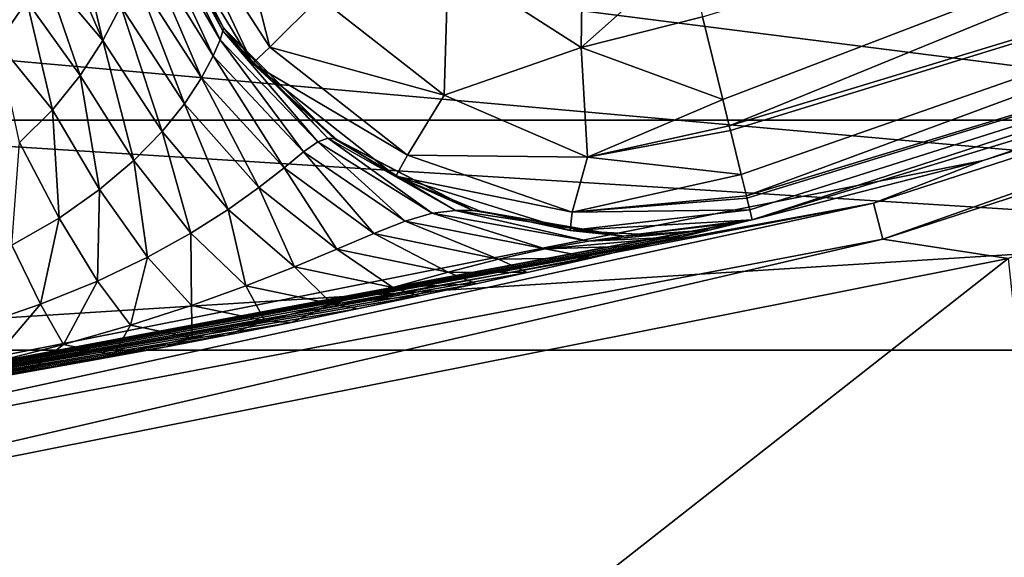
# Model space of a CAD drawing. Header units: millimetres. Extents: x -147 to 148, y -145 to 204.
# Tile 378 of 571: x 93.79 to 95.74, y -22.03 to -20.97. Entities that reach past the tile are written whole.
import ezdxf

# ---------------------------------------------------------------- set-up
doc = ezdxf.new("R2010")
doc.units = ezdxf.units.MM
doc.header["$LTSCALE"] = 26.699852
for name, color, linetype in [('1216', 7, 'CONTINUOUS'), ('1219', 7, 'CONTINUOUS'), ('1233', 7, 'CONTINUOUS'), ('1896', 7, 'CONTINUOUS'), ('1976', 7, 'CONTINUOUS'), ('1981', 7, 'CONTINUOUS'), ('1988', 7, 'CONTINUOUS'), ('1990', 7, 'CONTINUOUS'), ('2006', 7, 'CONTINUOUS'), ('2016', 7, 'CONTINUOUS'), ('742', 7, 'CONTINUOUS'), ('743', 7, 'CONTINUOUS'), ('888', 7, 'CONTINUOUS'), ('897', 7, 'CONTINUOUS'), ('927', 7, 'CONTINUOUS'), ('934', 7, 'CONTINUOUS')]:
    doc.layers.add(name, color=color, linetype=linetype)

msp = doc.modelspace()

# ---------------------------------------------------------------- linework, layer by layer
at = {"layer": '1216', "color": 7, "linetype": 'CONTINUOUS', "true_color": 0xd8d8d8}
for points in [[(94.1939, -20.9878, 79.4), (94.0649, -20.7504, 79.4), (94.2512, -21.0588, 90.4), (94.1939, -20.9878, 79.4)], [(94.2512, -21.0588, 90.4), (94.0649, -20.7504, 79.4), (94.0649, -20.7504, 90.4), (94.2512, -21.0588, 90.4)], [(94.2512, -21.0588, 79.4), (94.1939, -20.9878, 79.4), (94.2512, -21.0588, 90.4), (94.2512, -21.0588, 79.4)], [(94.4183, -21.2095, 79.4), (94.2512, -21.0588, 79.4), (94.5346, -21.2812, 90.4), (94.4183, -21.2095, 79.4)], [(94.5346, -21.2812, 90.4), (94.2512, -21.0588, 79.4), (94.2512, -21.0588, 90.4), (94.5346, -21.2812, 90.4)], [(94.5346, -21.2812, 79.4), (94.4183, -21.2095, 79.4), (94.5346, -21.2812, 90.4), (94.5346, -21.2812, 79.4)], [(94.7006, -21.3502, 79.4), (94.5346, -21.2812, 79.4), (94.8785, -21.3887, 90.4), (94.7006, -21.3502, 79.4)], [(94.8785, -21.3887, 90.4), (94.5346, -21.2812, 79.4), (94.5346, -21.2812, 90.4), (94.8785, -21.3887, 90.4)], [(94.8785, -21.3887, 79.4), (94.7006, -21.3502, 79.4), (94.8785, -21.3887, 90.4), (94.8785, -21.3887, 79.4)], [(94.8785, -21.3887, 79.4), (95.2381, -21.3673, 90.4), (95.0127, -21.396, 79.4), (94.8785, -21.3887, 79.4)], [(95.2381, -21.3673, 90.4), (94.8785, -21.3887, 79.4), (94.8785, -21.3887, 90.4), (95.2381, -21.3673, 90.4)], [(95.2381, -21.3673, 90.4), (95.2381, -21.3673, 79.4), (95.0127, -21.396, 79.4), (95.2381, -21.3673, 90.4)]]:
    msp.add_3dface(points, dxfattribs=at)
at = {"layer": '1219', "color": 7, "linetype": 'CONTINUOUS', "true_color": 0xd8d8d8}
for points in [[(94.099, -20.7373, 90.6679), (94.1978, -20.6826, 90.9239), (94.2856, -21.0261, 90.7043), (94.099, -20.7373, 90.6679)], [(94.1978, -20.6826, 90.9239), (94.3838, -20.928, 90.9808), (94.2856, -21.0261, 90.7043), (94.1978, -20.6826, 90.9239)], [(94.6378, -20.8584, 91.2094), (94.9047, -20.7102, 91.3446), (94.9001, -21.0271, 91.1693), (94.6378, -20.8584, 91.2094)], [(94.9047, -20.7102, 91.3446), (95.109, -20.8406, 91.2891), (94.9001, -21.0271, 91.1693), (94.9047, -20.7102, 91.3446)], [(94.2512, -21.0588, 90.4), (94.0649, -20.7504, 90.4), (94.099, -20.7373, 90.6679), (94.2512, -21.0588, 90.4)], [(94.2512, -21.0588, 90.4), (94.099, -20.7373, 90.6679), (94.2856, -21.0261, 90.7043), (94.2512, -21.0588, 90.4)], [(95.109, -20.8406, 91.2891), (95.1398, -20.9665, 91.2094), (94.9001, -21.0271, 91.1693), (95.109, -20.8406, 91.2891)], [(94.3838, -20.928, 90.9808), (94.6378, -20.8584, 91.2094), (94.6301, -21.1213, 90.9808), (94.3838, -20.928, 90.9808)], [(94.6378, -20.8584, 91.2094), (94.9001, -21.0271, 91.1693), (94.6301, -21.1213, 90.9808), (94.6378, -20.8584, 91.2094)], [(94.3838, -20.928, 90.9808), (94.6301, -21.1213, 90.9808), (94.2856, -21.0261, 90.7043), (94.3838, -20.928, 90.9808)], [(95.1799, -21.1298, 91.0553), (94.9001, -21.0271, 91.1693), (95.1398, -20.9665, 91.2094), (95.1799, -21.1298, 91.0553)], [(94.2512, -21.0588, 90.4), (94.2856, -21.0261, 90.7043), (94.5576, -21.2397, 90.7044), (94.2512, -21.0588, 90.4)], [(94.2856, -21.0261, 90.7043), (94.6301, -21.1213, 90.9808), (94.5576, -21.2397, 90.7044), (94.2856, -21.0261, 90.7043)], [(94.6301, -21.1213, 90.9808), (94.9001, -21.0271, 91.1693), (94.9128, -21.2434, 90.9238), (94.6301, -21.1213, 90.9808)], [(94.9001, -21.0271, 91.1693), (95.1799, -21.1298, 91.0553), (94.9128, -21.2434, 90.9238), (94.9001, -21.0271, 91.1693)], [(94.5346, -21.2812, 90.4), (94.2512, -21.0588, 90.4), (94.5576, -21.2397, 90.7044), (94.5346, -21.2812, 90.4)], [(94.6301, -21.1213, 90.9808), (94.9128, -21.2434, 90.9238), (94.5576, -21.2397, 90.7044), (94.6301, -21.1213, 90.9808)], [(95.1799, -21.1298, 91.0553), (95.1926, -21.1817, 90.988), (94.9128, -21.2434, 90.9238), (95.1799, -21.1298, 91.0553)], [(94.9128, -21.2434, 90.9238), (95.1926, -21.1817, 90.988), (95.1949, -21.1911, 90.9743), (94.9128, -21.2434, 90.9238)], [(95.2162, -21.2778, 90.8193), (94.9128, -21.2434, 90.9238), (95.1949, -21.1911, 90.9743), (95.2162, -21.2778, 90.8193)], [(94.5346, -21.2812, 90.4), (94.5576, -21.2397, 90.7044), (94.8825, -21.3523, 90.668), (94.5346, -21.2812, 90.4)], [(94.5576, -21.2397, 90.7044), (94.9128, -21.2434, 90.9238), (94.8825, -21.3523, 90.668), (94.5576, -21.2397, 90.7044)], [(94.9128, -21.2434, 90.9238), (95.2162, -21.2778, 90.8193), (94.8825, -21.3523, 90.668), (94.9128, -21.2434, 90.9238)], [(94.8785, -21.3887, 90.4), (94.5346, -21.2812, 90.4), (94.8825, -21.3523, 90.668), (94.8785, -21.3887, 90.4)], [(95.2162, -21.2778, 90.8193), (95.2265, -21.3199, 90.7088), (94.8825, -21.3523, 90.668), (95.2162, -21.2778, 90.8193)], [(94.8825, -21.3523, 90.668), (95.2265, -21.3199, 90.7088), (95.2275, -21.3243, 90.6945), (94.8825, -21.3523, 90.668)], [(95.2333, -21.3477, 90.6002), (94.8825, -21.3523, 90.668), (95.2275, -21.3243, 90.6945), (95.2333, -21.3477, 90.6002)], [(95.2381, -21.3673, 90.4), (94.8785, -21.3887, 90.4), (95.2333, -21.3477, 90.6002), (95.2381, -21.3673, 90.4)], [(94.8785, -21.3887, 90.4), (94.8825, -21.3523, 90.668), (95.2333, -21.3477, 90.6002), (94.8785, -21.3887, 90.4)]]:
    msp.add_3dface(points, dxfattribs=at)
at = {"layer": '1233', "color": 7, "linetype": 'CONTINUOUS', "true_color": 0xd8d8d8}
for points in [[(94.0496, -20.7073, 79.4), (94.0649, -20.7504, 79.4), (94.1939, -20.9878, 79.4), (94.0496, -20.7073, 79.4)], [(94.0503, -20.7136, 79.3832), (94.0496, -20.7073, 79.4), (94.1939, -20.9878, 79.4), (94.0503, -20.7136, 79.3832)], [(94.0505, -20.734, 79.3581), (94.0503, -20.7136, 79.3832), (94.1929, -20.9939, 79.3833), (94.0505, -20.734, 79.3581)], [(94.1929, -20.9939, 79.3833), (94.0503, -20.7136, 79.3832), (94.1939, -20.9878, 79.4), (94.1929, -20.9939, 79.3833)], [(94.0467, -20.7702, 79.3204), (94.0505, -20.734, 79.3581), (94.1872, -21.0116, 79.3481), (94.0467, -20.7702, 79.3204)], [(94.1872, -21.0116, 79.3481), (94.0505, -20.734, 79.3581), (94.1929, -20.9939, 79.3833), (94.1872, -21.0116, 79.3481)], [(93.8694, -20.815, 79.063), (93.8944, -20.7569, 79.0927), (93.9558, -21.0133, 79.108), (93.8694, -20.815, 79.063)], [(93.9558, -21.0133, 79.108), (93.8944, -20.7569, 79.0927), (93.9912, -20.9451, 79.1641), (93.9558, -21.0133, 79.108)], [(94.0362, -20.8201, 79.2729), (94.0467, -20.7702, 79.3204), (94.1737, -21.0436, 79.2958), (94.0362, -20.8201, 79.2729)], [(94.1737, -21.0436, 79.2958), (94.0467, -20.7702, 79.3204), (94.1872, -21.0116, 79.3481), (94.1737, -21.0436, 79.2958)], [(93.8398, -20.8751, 79.0332), (93.8694, -20.815, 79.063), (93.9558, -21.0133, 79.108), (93.8398, -20.8751, 79.0332)], [(94.0179, -20.8798, 79.2198), (94.0362, -20.8201, 79.2729), (94.1506, -21.087, 79.2331), (94.0179, -20.8798, 79.2198)], [(94.1506, -21.087, 79.2331), (94.0362, -20.8201, 79.2729), (94.1737, -21.0436, 79.2958), (94.1506, -21.087, 79.2331)], [(93.8055, -20.9353, 79.0042), (93.8398, -20.8751, 79.0332), (93.9111, -21.0821, 79.0534), (93.8055, -20.9353, 79.0042)], [(93.9111, -21.0821, 79.0534), (93.8398, -20.8751, 79.0332), (93.9558, -21.0133, 79.108), (93.9111, -21.0821, 79.0534)], [(93.9912, -20.9451, 79.1641), (94.0179, -20.8798, 79.2198), (94.117, -21.1379, 79.1653), (93.9912, -20.9451, 79.1641)], [(94.117, -21.1379, 79.1653), (94.0179, -20.8798, 79.2198), (94.1506, -21.087, 79.2331), (94.117, -21.1379, 79.1653)], [(93.7488, -21.0177, 78.9663), (93.8055, -20.9353, 79.0042), (93.8564, -21.1498, 79.002), (93.7488, -21.0177, 78.9663)], [(93.8564, -21.1498, 79.002), (93.8055, -20.9353, 79.0042), (93.9111, -21.0821, 79.0534), (93.8564, -21.1498, 79.002)], [(93.9558, -21.0133, 79.108), (93.9912, -20.9451, 79.1641), (94.0727, -21.1931, 79.0963), (93.9558, -21.0133, 79.108)], [(94.0727, -21.1931, 79.0963), (93.9912, -20.9451, 79.1641), (94.117, -21.1379, 79.1653), (94.0727, -21.1931, 79.0963)], [(94.1872, -21.0116, 79.3481), (94.1929, -20.9939, 79.3833), (94.3802, -21.213, 79.3166), (94.1872, -21.0116, 79.3481)], [(94.1929, -20.9939, 79.3833), (94.1939, -20.9878, 79.4), (94.4004, -21.2058, 79.3608), (94.1929, -20.9939, 79.3833)], [(94.3802, -21.213, 79.3166), (94.1929, -20.9939, 79.3833), (94.4004, -21.2058, 79.3608), (94.3802, -21.213, 79.3166)], [(94.1939, -20.9878, 79.4), (94.2512, -21.0588, 79.4), (94.4135, -21.2075, 79.3856), (94.1939, -20.9878, 79.4)], [(94.4004, -21.2058, 79.3608), (94.1939, -20.9878, 79.4), (94.4135, -21.2075, 79.3856), (94.4004, -21.2058, 79.3608)], [(93.9111, -21.0821, 79.0534), (93.9558, -21.0133, 79.108), (94.017, -21.2502, 79.0286), (93.9111, -21.0821, 79.0534)], [(94.017, -21.2502, 79.0286), (93.9558, -21.0133, 79.108), (94.0727, -21.1931, 79.0963), (94.017, -21.2502, 79.0286)], [(94.1737, -21.0436, 79.2958), (94.1872, -21.0116, 79.3481), (94.3518, -21.2331, 79.2546), (94.1737, -21.0436, 79.2958)], [(94.3518, -21.2331, 79.2546), (94.1872, -21.0116, 79.3481), (94.3802, -21.213, 79.3166), (94.3518, -21.2331, 79.2546)], [(93.791, -21.2148, 78.9556), (93.7488, -21.0177, 78.9663), (93.8564, -21.1498, 79.002), (93.791, -21.2148, 78.9556)], [(94.1506, -21.087, 79.2331), (94.1737, -21.0436, 79.2958), (94.3136, -21.2644, 79.1813), (94.1506, -21.087, 79.2331)], [(94.3136, -21.2644, 79.1813), (94.1737, -21.0436, 79.2958), (94.3518, -21.2331, 79.2546), (94.3136, -21.2644, 79.1813)], [(94.2512, -21.0588, 79.4), (94.4183, -21.2095, 79.4), (94.4135, -21.2075, 79.3856), (94.2512, -21.0588, 79.4)], [(93.8564, -21.1498, 79.002), (93.9111, -21.0821, 79.0534), (93.9495, -21.3077, 78.9648), (93.8564, -21.1498, 79.002)], [(93.9495, -21.3077, 78.9648), (93.9111, -21.0821, 79.0534), (94.017, -21.2502, 79.0286), (93.9495, -21.3077, 78.9648)], [(94.117, -21.1379, 79.1653), (94.1506, -21.087, 79.2331), (94.2642, -21.3034, 79.1027), (94.117, -21.1379, 79.1653)], [(94.2642, -21.3034, 79.1027), (94.1506, -21.087, 79.2331), (94.3136, -21.2644, 79.1813), (94.2642, -21.3034, 79.1027)], [(93.791, -21.2148, 78.9556), (93.8564, -21.1498, 79.002), (93.8695, -21.364, 78.9072), (93.791, -21.2148, 78.9556)], [(93.8695, -21.364, 78.9072), (93.8564, -21.1498, 79.002), (93.9495, -21.3077, 78.9648), (93.8695, -21.364, 78.9072)], [(94.0727, -21.1931, 79.0963), (94.117, -21.1379, 79.1653), (94.2031, -21.3472, 79.0233), (94.0727, -21.1931, 79.0963)], [(94.2031, -21.3472, 79.0233), (94.117, -21.1379, 79.1653), (94.2642, -21.3034, 79.1027), (94.2031, -21.3472, 79.0233)], [(94.017, -21.2502, 79.0286), (94.0727, -21.1931, 79.0963), (94.1299, -21.3936, 78.9461), (94.017, -21.2502, 79.0286)], [(94.1299, -21.3936, 78.9461), (94.0727, -21.1931, 79.0963), (94.2031, -21.3472, 79.0233), (94.1299, -21.3936, 78.9461)], [(94.3802, -21.213, 79.3166), (94.4004, -21.2058, 79.3608), (94.6063, -21.3544, 79.2291), (94.3802, -21.213, 79.3166)], [(94.4004, -21.2058, 79.3608), (94.4135, -21.2075, 79.3856), (94.6522, -21.3487, 79.2927), (94.4004, -21.2058, 79.3608)], [(94.6063, -21.3544, 79.2291), (94.4004, -21.2058, 79.3608), (94.6522, -21.3487, 79.2927), (94.6063, -21.3544, 79.2291)], [(94.4135, -21.2075, 79.3856), (94.4183, -21.2095, 79.4), (94.687, -21.3493, 79.3471), (94.4135, -21.2075, 79.3856)], [(94.6522, -21.3487, 79.2927), (94.4135, -21.2075, 79.3856), (94.687, -21.3493, 79.3471), (94.6522, -21.3487, 79.2927)], [(94.4183, -21.2095, 79.4), (94.5346, -21.2812, 79.4), (94.687, -21.3493, 79.3471), (94.4183, -21.2095, 79.4)], [(93.7764, -21.4175, 78.8585), (93.791, -21.2148, 78.9556), (93.8695, -21.364, 78.9072), (93.7764, -21.4175, 78.8585)], [(94.3518, -21.2331, 79.2546), (94.3802, -21.213, 79.3166), (94.5529, -21.3699, 79.1535), (94.3518, -21.2331, 79.2546)], [(94.5529, -21.3699, 79.1535), (94.3802, -21.213, 79.3166), (94.6063, -21.3544, 79.2291), (94.5529, -21.3699, 79.1535)], [(94.3136, -21.2644, 79.1813), (94.3518, -21.2331, 79.2546), (94.4907, -21.3943, 79.0697), (94.3136, -21.2644, 79.1813)], [(94.4907, -21.3943, 79.0697), (94.3518, -21.2331, 79.2546), (94.5529, -21.3699, 79.1535), (94.4907, -21.3943, 79.0697)], [(93.9495, -21.3077, 78.9648), (94.017, -21.2502, 79.0286), (94.044, -21.4411, 78.874), (93.9495, -21.3077, 78.9648)], [(94.044, -21.4411, 78.874), (94.017, -21.2502, 79.0286), (94.1299, -21.3936, 78.9461), (94.044, -21.4411, 78.874)], [(94.2642, -21.3034, 79.1027), (94.3136, -21.2644, 79.1813), (94.4181, -21.4253, 78.9826), (94.2642, -21.3034, 79.1027)], [(94.4181, -21.4253, 78.9826), (94.3136, -21.2644, 79.1813), (94.4907, -21.3943, 79.0697), (94.4181, -21.4253, 78.9826)], [(94.5346, -21.2812, 79.4), (94.7006, -21.3502, 79.4), (94.687, -21.3493, 79.3471), (94.5346, -21.2812, 79.4)], [(93.8695, -21.364, 78.9072), (93.9495, -21.3077, 78.9648), (93.9452, -21.4884, 78.8094), (93.8695, -21.364, 78.9072)], [(93.9452, -21.4884, 78.8094), (93.9495, -21.3077, 78.9648), (94.044, -21.4411, 78.874), (93.9452, -21.4884, 78.8094)], [(94.2031, -21.3472, 79.0233), (94.2642, -21.3034, 79.1027), (94.3342, -21.4604, 78.8963), (94.2031, -21.3472, 79.0233)], [(94.3342, -21.4604, 78.8963), (94.2642, -21.3034, 79.1027), (94.4181, -21.4253, 78.9826), (94.3342, -21.4604, 78.8963)], [(93.7764, -21.4175, 78.8585), (93.8695, -21.364, 78.9072), (93.8329, -21.5344, 78.7549), (93.7764, -21.4175, 78.8585)], [(93.8329, -21.5344, 78.7549), (93.8695, -21.364, 78.9072), (93.9452, -21.4884, 78.8094), (93.8329, -21.5344, 78.7549)], [(94.1299, -21.3936, 78.9461), (94.2031, -21.3472, 79.0233), (94.2385, -21.498, 78.8141), (94.1299, -21.3936, 78.9461)], [(94.2385, -21.498, 78.8141), (94.2031, -21.3472, 79.0233), (94.3342, -21.4604, 78.8963), (94.2385, -21.498, 78.8141)], [(94.5529, -21.3699, 79.1535), (94.6063, -21.3544, 79.2291), (94.8293, -21.4245, 79.0793), (94.5529, -21.3699, 79.1535)], [(94.6063, -21.3544, 79.2291), (94.6522, -21.3487, 79.2927), (94.9149, -21.4097, 79.1757), (94.6063, -21.3544, 79.2291)], [(94.8293, -21.4245, 79.0793), (94.6063, -21.3544, 79.2291), (94.9149, -21.4097, 79.1757), (94.8293, -21.4245, 79.0793)], [(94.6522, -21.3487, 79.2927), (94.687, -21.3493, 79.3471), (94.9845, -21.3998, 79.2804), (94.6522, -21.3487, 79.2927)], [(94.9149, -21.4097, 79.1757), (94.6522, -21.3487, 79.2927), (94.9845, -21.3998, 79.2804), (94.9149, -21.4097, 79.1757)], [(94.687, -21.3493, 79.3471), (94.7006, -21.3502, 79.4), (94.9845, -21.3998, 79.2804), (94.687, -21.3493, 79.3471)], [(94.7006, -21.3502, 79.4), (94.8785, -21.3887, 79.4), (94.9845, -21.3998, 79.2804), (94.7006, -21.3502, 79.4)], [(94.4907, -21.3943, 79.0697), (94.5529, -21.3699, 79.1535), (94.7372, -21.4451, 78.9822), (94.4907, -21.3943, 79.0697)], [(94.7372, -21.4451, 78.9822), (94.5529, -21.3699, 79.1535), (94.8293, -21.4245, 79.0793), (94.7372, -21.4451, 78.9822)], [(95.221, -21.3715, 79.2518), (95.1554, -21.3874, 79.0796), (94.9845, -21.3998, 79.2804), (95.221, -21.3715, 79.2518)], [(95.0127, -21.396, 79.4), (95.221, -21.3715, 79.2518), (94.9845, -21.3998, 79.2804), (95.0127, -21.396, 79.4)], [(95.2381, -21.3673, 79.4), (95.221, -21.3715, 79.2518), (95.0127, -21.396, 79.4), (95.2381, -21.3673, 79.4)], [(94.044, -21.4411, 78.874), (94.1299, -21.3936, 78.9461), (94.1306, -21.5367, 78.7386), (94.044, -21.4411, 78.874)], [(94.1306, -21.5367, 78.7386), (94.1299, -21.3936, 78.9461), (94.2385, -21.498, 78.8141), (94.1306, -21.5367, 78.7386)], [(94.4181, -21.4253, 78.9826), (94.4907, -21.3943, 79.0697), (94.6376, -21.4711, 78.8837), (94.4181, -21.4253, 78.9826)], [(94.6376, -21.4711, 78.8837), (94.4907, -21.3943, 79.0697), (94.7372, -21.4451, 78.9822), (94.6376, -21.4711, 78.8837)], [(95.0988, -21.401, 78.9891), (95.0223, -21.4191, 78.896), (94.8293, -21.4245, 79.0793), (95.0988, -21.401, 78.9891)], [(95.0988, -21.401, 78.9891), (94.8293, -21.4245, 79.0793), (94.9149, -21.4097, 79.1757), (95.0988, -21.401, 78.9891)], [(94.8785, -21.3887, 79.4), (95.0127, -21.396, 79.4), (94.9845, -21.3998, 79.2804), (94.8785, -21.3887, 79.4)], [(95.1554, -21.3874, 79.0796), (95.0988, -21.401, 78.9891), (94.9149, -21.4097, 79.1757), (95.1554, -21.3874, 79.0796)], [(95.1554, -21.3874, 79.0796), (94.9149, -21.4097, 79.1757), (94.9845, -21.3998, 79.2804), (95.1554, -21.3874, 79.0796)], [(93.7066, -21.5774, 78.7136), (93.7764, -21.4175, 78.8585), (93.8329, -21.5344, 78.7549), (93.7066, -21.5774, 78.7136)], [(95.0223, -21.4191, 78.896), (94.9218, -21.4424, 78.8006), (94.8293, -21.4245, 79.0793), (95.0223, -21.4191, 78.896)], [(93.9452, -21.4884, 78.8094), (94.044, -21.4411, 78.874), (94.0104, -21.5757, 78.672), (93.9452, -21.4884, 78.8094)], [(94.0104, -21.5757, 78.672), (94.044, -21.4411, 78.874), (94.1306, -21.5367, 78.7386), (94.0104, -21.5757, 78.672)], [(94.3342, -21.4604, 78.8963), (94.4181, -21.4253, 78.9826), (94.5283, -21.501, 78.787), (94.3342, -21.4604, 78.8963)], [(94.5283, -21.501, 78.787), (94.4181, -21.4253, 78.9826), (94.6376, -21.4711, 78.8837), (94.5283, -21.501, 78.787)], [(94.9218, -21.4424, 78.8006), (94.7372, -21.4451, 78.9822), (94.8293, -21.4245, 79.0793), (94.9218, -21.4424, 78.8006)], [(94.9218, -21.4424, 78.8006), (94.7938, -21.4714, 78.7053), (94.7372, -21.4451, 78.9822), (94.9218, -21.4424, 78.8006)], [(94.2385, -21.498, 78.8141), (94.3342, -21.4604, 78.8963), (94.4078, -21.5334, 78.6957), (94.2385, -21.498, 78.8141)], [(94.4078, -21.5334, 78.6957), (94.3342, -21.4604, 78.8963), (94.5283, -21.501, 78.787), (94.4078, -21.5334, 78.6957)], [(94.7938, -21.4714, 78.7053), (94.6376, -21.4711, 78.8837), (94.7372, -21.4451, 78.9822), (94.7938, -21.4714, 78.7053)], [(94.6929, -21.4936, 78.6441), (94.5283, -21.501, 78.787), (94.6376, -21.4711, 78.8837), (94.6929, -21.4936, 78.6441)], [(94.7938, -21.4714, 78.7053), (94.6929, -21.4936, 78.6441), (94.6376, -21.4711, 78.8837), (94.7938, -21.4714, 78.7053)], [(93.8329, -21.5344, 78.7549), (93.9452, -21.4884, 78.8094), (93.878, -21.614, 78.6163), (93.8329, -21.5344, 78.7549)], [(93.878, -21.614, 78.6163), (93.9452, -21.4884, 78.8094), (94.0104, -21.5757, 78.672), (93.878, -21.614, 78.6163)], [(94.1306, -21.5367, 78.7386), (94.2385, -21.498, 78.8141), (94.2757, -21.567, 78.6124), (94.1306, -21.5367, 78.7386)], [(94.2757, -21.567, 78.6124), (94.2385, -21.498, 78.8141), (94.4078, -21.5334, 78.6957), (94.2757, -21.567, 78.6124)], [(94.5806, -21.5179, 78.5869), (94.4078, -21.5334, 78.6957), (94.5283, -21.501, 78.787), (94.5806, -21.5179, 78.5869)], [(94.6929, -21.4936, 78.6441), (94.5806, -21.5179, 78.5869), (94.5283, -21.501, 78.787), (94.6929, -21.4936, 78.6441)], [(94.5806, -21.5179, 78.5869), (94.4582, -21.5435, 78.5356), (94.4078, -21.5334, 78.6957), (94.5806, -21.5179, 78.5869)], [(93.7066, -21.5774, 78.7136), (93.8329, -21.5344, 78.7549), (93.7335, -21.6506, 78.5741), (93.7066, -21.5774, 78.7136)], [(93.7335, -21.6506, 78.5741), (93.8329, -21.5344, 78.7549), (93.878, -21.614, 78.6163), (93.7335, -21.6506, 78.5741)], [(94.0104, -21.5757, 78.672), (94.1306, -21.5367, 78.7386), (94.132, -21.6009, 78.5394), (94.0104, -21.5757, 78.672)], [(94.132, -21.6009, 78.5394), (94.1306, -21.5367, 78.7386), (94.2757, -21.567, 78.6124), (94.132, -21.6009, 78.5394)], [(94.3283, -21.57, 78.4918), (94.2757, -21.567, 78.6124), (94.4078, -21.5334, 78.6957), (94.3283, -21.57, 78.4918)], [(94.4582, -21.5435, 78.5356), (94.3283, -21.57, 78.4918), (94.4078, -21.5334, 78.6957), (94.4582, -21.5435, 78.5356)], [(93.878, -21.614, 78.6163), (94.0104, -21.5757, 78.672), (93.9771, -21.6344, 78.4785), (93.878, -21.614, 78.6163)], [(93.9771, -21.6344, 78.4785), (94.0104, -21.5757, 78.672), (94.132, -21.6009, 78.5394), (93.9771, -21.6344, 78.4785)], [(94.1997, -21.5954, 78.458), (94.132, -21.6009, 78.5394), (94.2757, -21.567, 78.6124), (94.1997, -21.5954, 78.458)], [(94.3283, -21.57, 78.4918), (94.1997, -21.5954, 78.458), (94.2757, -21.567, 78.6124), (94.3283, -21.57, 78.4918)], [(94.1997, -21.5954, 78.458), (94.0808, -21.6182, 78.4344), (94.132, -21.6009, 78.5394), (94.1997, -21.5954, 78.458)], [(93.7335, -21.6506, 78.5741), (93.878, -21.614, 78.6163), (93.812, -21.6666, 78.4312), (93.7335, -21.6506, 78.5741)], [(93.812, -21.6666, 78.4312), (93.878, -21.614, 78.6163), (93.9771, -21.6344, 78.4785), (93.812, -21.6666, 78.4312)], [(94.0808, -21.6182, 78.4344), (93.9251, -21.647, 78.4139), (93.9771, -21.6344, 78.4785), (94.0808, -21.6182, 78.4344)], [(94.0808, -21.6182, 78.4344), (93.9771, -21.6344, 78.4785), (94.132, -21.6009, 78.5394), (94.0808, -21.6182, 78.4344)], [(93.9251, -21.647, 78.4139), (93.812, -21.6666, 78.4312), (93.9771, -21.6344, 78.4785), (93.9251, -21.647, 78.4139)], [(93.6372, -21.6973, 78.4002), (93.7335, -21.6506, 78.5741), (93.812, -21.6666, 78.4312), (93.6372, -21.6973, 78.4002)], [(93.9251, -21.647, 78.4139), (93.7924, -21.6707, 78.4042), (93.812, -21.6666, 78.4312), (93.9251, -21.647, 78.4139)], [(93.679, -21.6902, 78.4007), (93.6372, -21.6973, 78.4002), (93.812, -21.6666, 78.4312), (93.679, -21.6902, 78.4007)], [(93.7924, -21.6707, 78.4042), (93.679, -21.6902, 78.4007), (93.812, -21.6666, 78.4312), (93.7924, -21.6707, 78.4042)]]:
    msp.add_3dface(points, dxfattribs=at)
at = {"layer": '1896', "color": 7, "linetype": 'CONTINUOUS', "true_color": 0xd8d8d8}
for points in [[(20.7086, -1.3008, 26.9), (20.5856, -2.6023, 26.9), (145.5, -45.5, 26.9), (20.7086, -1.3008, 26.9)], [(81.4515, -22.5327, 26.9), (20.7086, -1.3008, 26.9), (145.5, -45.5, 26.9), (81.4515, -22.5327, 26.9)], [(20.5856, -2.6023, 26.9), (20.3823, -3.8891, 26.9), (145.5, -45.5, 26.9), (20.5856, -2.6023, 26.9)], [(20.3823, -3.8891, 26.9), (20.0982, -5.1579, 26.9), (145.5, -45.5, 26.9), (20.3823, -3.8891, 26.9)], [(20.0982, -5.1579, 26.9), (19.7334, -6.4131, 26.9), (145.5, -45.5, 26.9), (20.0982, -5.1579, 26.9)], [(19.7334, -6.4131, 26.9), (19.2922, -7.6401, 26.9), (145.5, -45.5, 26.9), (19.7334, -6.4131, 26.9)], [(19.2922, -7.6401, 26.9), (18.7759, -8.8325, 26.9), (145.5, -45.5, 26.9), (19.2922, -7.6401, 26.9)], [(-82.8595, -7.6981, 26.9), (-83.4517, -8.2074, 26.9), (145.5, -45.5, 26.9), (-82.8595, -7.6981, 26.9)], [(-3.8892, -20.3823, 26.9), (-82.8595, -7.6981, 26.9), (145.5, -45.5, 26.9), (-3.8892, -20.3823, 26.9)], [(-83.4517, -8.2074, 26.9), (-84.0859, -8.675, 26.9), (145.5, -45.5, 26.9), (-83.4517, -8.2074, 26.9)], [(-84.0859, -8.675, 26.9), (-84.7521, -9.0942, 26.9), (145.5, -45.5, 26.9), (-84.0859, -8.675, 26.9)], [(18.7759, -8.8325, 26.9), (18.1824, -9.9967, 26.9), (145.5, -45.5, 26.9), (18.7759, -8.8325, 26.9)], [(-84.7521, -9.0942, 26.9), (-85.4424, -9.4591, 26.9), (145.5, -45.5, 26.9), (-84.7521, -9.0942, 26.9)], [(-85.4424, -9.4591, 26.9), (-86.1637, -9.7732, 26.9), (145.5, -45.5, 26.9), (-85.4424, -9.4591, 26.9)], [(-86.1637, -9.7732, 26.9), (-86.9075, -10.0338, 26.9), (145.5, -45.5, 26.9), (-86.1637, -9.7732, 26.9)], [(18.1824, -9.9967, 26.9), (17.5186, -11.1201, 26.9), (145.5, -45.5, 26.9), (18.1824, -9.9967, 26.9)], [(-86.9075, -10.0338, 26.9), (-87.6618, -10.2363, 26.9), (145.5, -45.5, 26.9), (-86.9075, -10.0338, 26.9)], [(-87.6618, -10.2363, 26.9), (-88.4272, -10.381, 26.9), (145.5, -45.5, 26.9), (-87.6618, -10.2363, 26.9)], [(145.5, -45.5, 26.9), (-91.5728, -10.381, 26.9), (-145.5, -45.5, 26.9), (145.5, -45.5, 26.9)], [(-90.7934, -10.4689, 26.9), (-91.5728, -10.381, 26.9), (145.5, -45.5, 26.9), (-90.7934, -10.4689, 26.9)], [(-88.4272, -10.381, 26.9), (-89.2066, -10.4689, 26.9), (145.5, -45.5, 26.9), (-88.4272, -10.381, 26.9)], [(-90, -10.5, 26.9), (-90.7934, -10.4689, 26.9), (145.5, -45.5, 26.9), (-90, -10.5, 26.9)], [(-89.2066, -10.4689, 26.9), (-90, -10.5, 26.9), (145.5, -45.5, 26.9), (-89.2066, -10.4689, 26.9)], [(17.5186, -11.1201, 26.9), (16.7883, -12.1943, 26.9), (145.5, -45.5, 26.9), (17.5186, -11.1201, 26.9)], [(16.7883, -12.1943, 26.9), (15.9874, -13.2263, 26.9), (145.5, -45.5, 26.9), (16.7883, -12.1943, 26.9)], [(15.9874, -13.2263, 26.9), (15.1243, -14.206, 26.9), (145.5, -45.5, 26.9), (15.9874, -13.2263, 26.9)], [(15.1243, -14.206, 26.9), (14.206, -15.1243, 26.9), (145.5, -45.5, 26.9), (15.1243, -14.206, 26.9)], [(14.206, -15.1243, 26.9), (13.2263, -15.9874, 26.9), (145.5, -45.5, 26.9), (14.206, -15.1243, 26.9)], [(13.2263, -15.9874, 26.9), (12.1943, -16.7883, 26.9), (145.5, -45.5, 26.9), (13.2263, -15.9874, 26.9)], [(12.1943, -16.7883, 26.9), (11.1201, -17.5186, 26.9), (145.5, -45.5, 26.9), (12.1943, -16.7883, 26.9)], [(11.1201, -17.5186, 26.9), (9.9967, -18.1824, 26.9), (145.5, -45.5, 26.9), (11.1201, -17.5186, 26.9)], [(9.9967, -18.1824, 26.9), (8.8325, -18.7759, 26.9), (145.5, -45.5, 26.9), (9.9967, -18.1824, 26.9)], [(8.8325, -18.7759, 26.9), (7.6401, -19.2922, 26.9), (145.5, -45.5, 26.9), (8.8325, -18.7759, 26.9)], [(7.6401, -19.2922, 26.9), (6.4131, -19.7334, 26.9), (145.5, -45.5, 26.9), (7.6401, -19.2922, 26.9)], [(6.4131, -19.7334, 26.9), (5.1579, -20.0982, 26.9), (145.5, -45.5, 26.9), (6.4131, -19.7334, 26.9)], [(5.1579, -20.0982, 26.9), (3.8892, -20.3823, 26.9), (145.5, -45.5, 26.9), (5.1579, -20.0982, 26.9)], [(-2.6087, -20.5849, 26.9), (-3.8892, -20.3823, 26.9), (145.5, -45.5, 26.9), (-2.6087, -20.5849, 26.9)], [(3.8892, -20.3823, 26.9), (2.6087, -20.5849, 26.9), (145.5, -45.5, 26.9), (3.8892, -20.3823, 26.9)], [(-1.3123, -20.7075, 26.9), (-2.6087, -20.5849, 26.9), (145.5, -45.5, 26.9), (-1.3123, -20.7075, 26.9)], [(2.6087, -20.5849, 26.9), (1.3123, -20.7075, 26.9), (145.5, -45.5, 26.9), (2.6087, -20.5849, 26.9)], [(0, -20.75, 26.9), (-1.3123, -20.7075, 26.9), (145.5, -45.5, 26.9), (0, -20.75, 26.9)], [(1.3123, -20.7075, 26.9), (0, -20.75, 26.9), (145.5, -45.5, 26.9), (1.3123, -20.7075, 26.9)]]:
    msp.add_3dface(points, dxfattribs=at)
at = {"layer": '1976', "color": 7, "linetype": 'CONTINUOUS', "true_color": 0xd8d8d8}
msp.add_3dface([(91.4345, -21.0096, 37.0648), (94.2807, -20.6188, 37.071), (93.7511, -20.7217, 35.7592), (91.4345, -21.0096, 37.0648)], dxfattribs=at)
at = {"layer": '1981', "color": 7, "linetype": 'CONTINUOUS', "true_color": 0xd8d8d8}
msp.add_3dface([(91.4345, -21.0096, 37.0648), (91.4324, -20.9438, 37.5681), (94.2807, -20.6188, 37.071), (91.4345, -21.0096, 37.0648)], dxfattribs=at)
at = {"layer": '1988', "color": 7, "linetype": 'CONTINUOUS', "true_color": 0xd8d8d8}
msp.add_3dface([(91.4379, -21.0094, 45.2033), (94.2851, -20.6179, 45.1971), (91.4324, -20.9438, 44.6999), (91.4379, -21.0094, 45.2033)], dxfattribs=at)
at = {"layer": '1990', "color": 7, "linetype": 'CONTINUOUS', "true_color": 0xd8d8d8}
msp.add_3dface([(91.4379, -21.0094, 45.2033), (92.7485, -20.8784, 45.5231), (94.2851, -20.6179, 45.1971), (91.4379, -21.0094, 45.2033)], dxfattribs=at)
at = {"layer": '2006', "color": 7, "linetype": 'CONTINUOUS', "true_color": 0xd8d8d8}
for points in [[(80.0313, -21.1703, 52.9), (102.5449, -19.753, 52.9), (77.4551, -19.753, 52.9), (80.0313, -21.1703, 52.9)], [(99.9687, -21.1703, 52.9), (102.5449, -19.753, 52.9), (80.0313, -21.1703, 52.9), (99.9687, -21.1703, 52.9)], [(82.7649, -22.2533, 52.9), (99.9687, -21.1703, 52.9), (80.0313, -21.1703, 52.9), (82.7649, -22.2533, 52.9)], [(97.2351, -22.2533, 52.9), (99.9687, -21.1703, 52.9), (82.7649, -22.2533, 52.9), (97.2351, -22.2533, 52.9)]]:
    msp.add_3dface(points, dxfattribs=at)
at = {"layer": '2016', "color": 7, "linetype": 'CONTINUOUS', "true_color": 0xd8d8d8}
for points in [[(89.4895, -20.6692, 19.9), (100.1757, -21.6253, 19.9), (77.1948, -20.1799, 19.9), (89.4895, -20.6692, 19.9)], [(100.1757, -21.6253, 19.9), (79.8243, -21.6253, 19.9), (77.1948, -20.1799, 19.9), (100.1757, -21.6253, 19.9)], [(91.9648, -20.5804, 19.9), (102.8052, -20.1799, 19.9), (100.1757, -21.6253, 19.9), (91.9648, -20.5804, 19.9)], [(89.4895, -20.6692, 19.9), (91.9648, -20.5804, 19.9), (100.1757, -21.6253, 19.9), (89.4895, -20.6692, 19.9)], [(100.1757, -21.6253, 19.9), (97.386, -22.7298, 19.9), (79.8243, -21.6253, 19.9), (100.1757, -21.6253, 19.9)], [(97.386, -22.7298, 19.9), (82.614, -22.7298, 19.9), (79.8243, -21.6253, 19.9), (97.386, -22.7298, 19.9)]]:
    msp.add_3dface(points, dxfattribs=at)
at = {"layer": '742', "color": 7, "linetype": 'CONTINUOUS', "true_color": 0xd8d8d8}
for points in [[(92.8951, -22.0104, 53.4), (95.7435, -21.4441, 53.4), (92.9807, -23.6126, 53.4), (92.8951, -22.0104, 53.4)], [(92.9807, -23.6126, 53.4), (95.7435, -21.4441, 53.4), (95.9162, -23.0528, 53.4), (92.9807, -23.6126, 53.4)]]:
    msp.add_3dface(points, dxfattribs=at)
at = {"layer": '743', "color": 7, "linetype": 'CONTINUOUS', "true_color": 0xd8d8d8}
for points in [[(95.8451, 22.7613, 93.4), (92.9464, 23.3145, 93.4), (92.9465, -23.3145, 93.4), (95.8451, 22.7613, 93.4)], [(95.8452, -22.7613, 93.4), (95.8451, 22.7613, 93.4), (92.9465, -23.3145, 93.4), (95.8452, -22.7613, 93.4)]]:
    msp.add_3dface(points, dxfattribs=at)
at = {"layer": '888', "color": 7, "linetype": 'CONTINUOUS', "true_color": 0xd8d8d8}
for points in [[(95.694, -21.2504, 53.6), (97.5849, -20.6511, 90.4), (98.419, -20.3254, 53.6), (95.694, -21.2504, 53.6)], [(95.2381, -21.3673, 90.4), (97.5849, -20.6511, 90.4), (95.2381, -21.3673, 79.4), (95.2381, -21.3673, 90.4)], [(95.2381, -21.3673, 79.4), (97.5849, -20.6511, 90.4), (95.694, -21.2504, 53.6), (95.2381, -21.3673, 79.4)], [(92.8716, -21.8118, 53.6), (95.2381, -21.3673, 79.4), (95.694, -21.2504, 53.6), (92.8716, -21.8118, 53.6)], [(95.221, -21.3715, 79.2518), (95.2381, -21.3673, 79.4), (92.8716, -21.8118, 53.6), (95.221, -21.3715, 79.2518)], [(95.1554, -21.3874, 79.0796), (95.221, -21.3715, 79.2518), (92.8716, -21.8118, 53.6), (95.1554, -21.3874, 79.0796)], [(95.0988, -21.401, 78.9891), (95.1554, -21.3874, 79.0796), (92.8716, -21.8118, 53.6), (95.0988, -21.401, 78.9891)], [(95.0223, -21.4191, 78.896), (95.0988, -21.401, 78.9891), (92.8716, -21.8118, 53.6), (95.0223, -21.4191, 78.896)], [(94.9218, -21.4424, 78.8006), (95.0223, -21.4191, 78.896), (92.8716, -21.8118, 53.6), (94.9218, -21.4424, 78.8006)], [(94.7938, -21.4714, 78.7053), (94.9218, -21.4424, 78.8006), (92.8716, -21.8118, 53.6), (94.7938, -21.4714, 78.7053)], [(94.6929, -21.4936, 78.6441), (94.7938, -21.4714, 78.7053), (92.8716, -21.8118, 53.6), (94.6929, -21.4936, 78.6441)], [(94.5806, -21.5179, 78.5869), (94.6929, -21.4936, 78.6441), (92.8716, -21.8118, 53.6), (94.5806, -21.5179, 78.5869)], [(94.4582, -21.5435, 78.5356), (94.5806, -21.5179, 78.5869), (92.8716, -21.8118, 53.6), (94.4582, -21.5435, 78.5356)], [(94.3283, -21.57, 78.4918), (94.4582, -21.5435, 78.5356), (92.8716, -21.8118, 53.6), (94.3283, -21.57, 78.4918)], [(94.1997, -21.5954, 78.458), (94.3283, -21.57, 78.4918), (92.8716, -21.8118, 53.6), (94.1997, -21.5954, 78.458)], [(94.0808, -21.6182, 78.4344), (94.1997, -21.5954, 78.458), (92.8716, -21.8118, 53.6), (94.0808, -21.6182, 78.4344)], [(93.9251, -21.647, 78.4139), (94.0808, -21.6182, 78.4344), (92.8716, -21.8118, 53.6), (93.9251, -21.647, 78.4139)], [(93.7924, -21.6707, 78.4042), (93.9251, -21.647, 78.4139), (92.8716, -21.8118, 53.6), (93.7924, -21.6707, 78.4042)], [(93.679, -21.6902, 78.4007), (93.7924, -21.6707, 78.4042), (92.8716, -21.8118, 53.6), (93.679, -21.6902, 78.4007)]]:
    msp.add_3dface(points, dxfattribs=at)
at = {"layer": '897', "color": 7, "linetype": 'CONTINUOUS', "true_color": 0xd8d8d8}
for points in [[(95.1799, -21.1298, 91.0553), (95.1398, -20.9665, 91.2094), (97.3694, -20.2905, 91.2094), (95.1799, -21.1298, 91.0553)], [(95.1926, -21.1817, 90.988), (95.1799, -21.1298, 91.0553), (97.3694, -20.2905, 91.2094), (95.1926, -21.1817, 90.988)], [(97.4683, -20.4902, 90.988), (95.1926, -21.1817, 90.988), (97.3694, -20.2905, 91.2094), (97.4683, -20.4902, 90.988)], [(95.1949, -21.1911, 90.9743), (95.1926, -21.1817, 90.988), (97.4683, -20.4902, 90.988), (95.1949, -21.1911, 90.9743)], [(95.2162, -21.2778, 90.8193), (95.1949, -21.1911, 90.9743), (97.4683, -20.4902, 90.988), (95.2162, -21.2778, 90.8193)], [(95.2265, -21.3199, 90.7088), (95.2162, -21.2778, 90.8193), (97.4683, -20.4902, 90.988), (95.2265, -21.3199, 90.7088)], [(97.5426, -20.6145, 90.709), (95.2265, -21.3199, 90.7088), (97.4683, -20.4902, 90.988), (97.5426, -20.6145, 90.709)], [(95.2275, -21.3243, 90.6945), (95.2265, -21.3199, 90.7088), (97.5426, -20.6145, 90.709), (95.2275, -21.3243, 90.6945)], [(95.2333, -21.3477, 90.6002), (95.2275, -21.3243, 90.6945), (97.5426, -20.6145, 90.709), (95.2333, -21.3477, 90.6002)], [(95.2381, -21.3673, 90.4), (95.2333, -21.3477, 90.6002), (97.5426, -20.6145, 90.709), (95.2381, -21.3673, 90.4)], [(97.5849, -20.6511, 90.4), (95.2381, -21.3673, 90.4), (97.5426, -20.6145, 90.709), (97.5849, -20.6511, 90.4)]]:
    msp.add_3dface(points, dxfattribs=at)
at = {"layer": '927', "color": 7, "linetype": 'CONTINUOUS', "true_color": 0xd8d8d8}
for points in [[(93.6913, -4.899, 78.9381), (93.8536, -4.899, 79.0464), (93.6923, -21.0832, 78.9385), (93.6913, -4.899, 78.9381)], [(93.6923, -21.0832, 78.9385), (93.8536, -4.899, 79.0464), (93.7488, -21.0177, 78.9663), (93.6923, -21.0832, 78.9385)], [(93.7488, -21.0177, 78.9663), (93.8536, -4.899, 79.0464), (93.8055, -20.9353, 79.0042), (93.7488, -21.0177, 78.9663)]]:
    msp.add_3dface(points, dxfattribs=at)
at = {"layer": '934', "color": 7, "linetype": 'CONTINUOUS', "true_color": 0xd8d8d8}
for points in [[(95.694, -21.2504, 53.6), (98.419, -20.3254, 53.6), (98.1086, -20.48, 53.5), (95.694, -21.2504, 53.6)], [(95.694, -21.2504, 53.6), (98.1086, -20.48, 53.5), (95.4778, -21.3348, 53.5), (95.694, -21.2504, 53.6)], [(98.1086, -20.48, 53.5), (95.4961, -21.4058, 53.4267), (95.4778, -21.3348, 53.5), (98.1086, -20.48, 53.5)], [(98.1356, -20.5481, 53.4267), (95.4961, -21.4058, 53.4267), (98.1086, -20.48, 53.5), (98.1356, -20.5481, 53.4267)], [(98.1356, -20.5481, 53.4267), (95.7435, -21.4441, 53.4), (95.4961, -21.4058, 53.4267), (98.1356, -20.5481, 53.4267)], [(92.8716, -21.8118, 53.6), (95.694, -21.2504, 53.6), (95.4778, -21.3348, 53.5), (92.8716, -21.8118, 53.6)], [(92.8716, -21.8118, 53.6), (95.4778, -21.3348, 53.5), (92.7607, -21.8531, 53.5), (92.8716, -21.8118, 53.6)], [(95.4778, -21.3348, 53.5), (92.7699, -21.9258, 53.4267), (92.7607, -21.8531, 53.5), (95.4778, -21.3348, 53.5)], [(95.4961, -21.4058, 53.4267), (92.7699, -21.9258, 53.4267), (95.4778, -21.3348, 53.5), (95.4961, -21.4058, 53.4267)], [(95.4961, -21.4058, 53.4267), (92.8951, -22.0104, 53.4), (92.7699, -21.9258, 53.4267), (95.4961, -21.4058, 53.4267)], [(95.7435, -21.4441, 53.4), (92.8951, -22.0104, 53.4), (95.4961, -21.4058, 53.4267), (95.7435, -21.4441, 53.4)]]:
    msp.add_3dface(points, dxfattribs=at)

doc.saveas('drawing.dxf')
